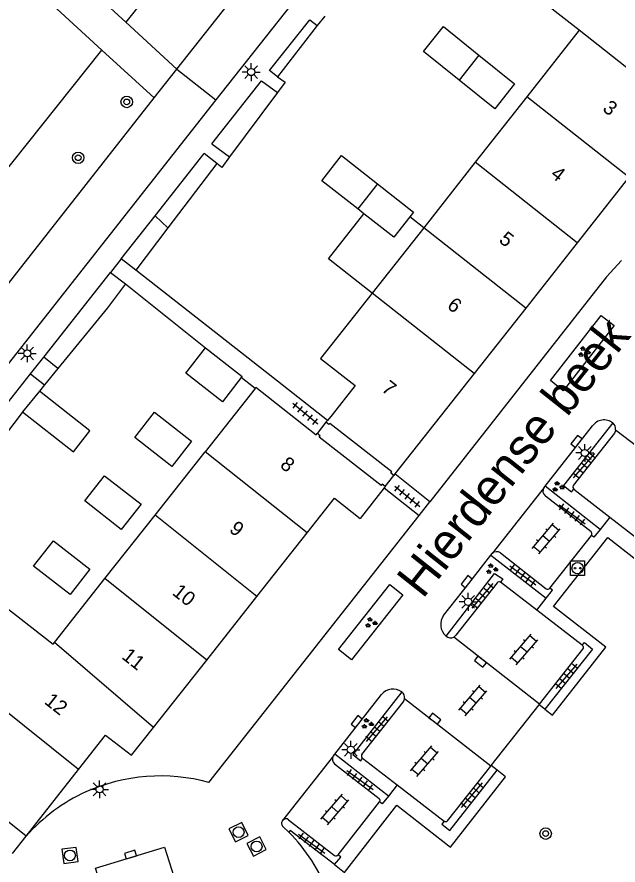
# Model space of a CAD drawing. Extents: x 131000 to 133013, y 393000 to 396501.
# Drawn here: x 131278.2 to 131320.1, y 395409.8 to 395468.8 of the extents above; entities that cross this region are included whole.
import ezdxf

# ---------------------------------------------------------------- set-up
doc = ezdxf.new("R2010")
doc.units = 0
for name, color, linetype in [('gg-afsc-erfafscheiding', 7, 'Continuous'), ('gg-afsc-muur', 7, 'Continuous'), ('gg-anno-huisnummerreeks BGT', 7, 'Continuous'), ('gg-anno-openbare ruimte label', 7, 'Continuous'), ('gg-bbg-bijgebouw', 7, 'Continuous'), ('gg-bbg-gedigitaliseerde bebouwing', 7, 'Continuous'), ('gg-bbg-gedigitaliseerde bijgebouw', 7, 'Continuous'), ('gg-bbg-hoofdgebouw', 7, 'Continuous'), ('gg-bbg-luifel en loopbrug', 7, 'Continuous'), ('gg-bbg-onder overbouw', 7, 'Continuous'), ('gg-bbg-pand overbouw', 7, 'Continuous'), ('gg-bbg-tussenscheiding', 7, 'Continuous'), ('gg-knt-verharding', 7, 'Continuous'), ('gg-knt-verharding nz', 7, 'Continuous'), ('gt-grn-groengrens', 7, 'Continuous'), ('gt-grn-weggrens', 7, 'Continuous'), ('gt-symb-boom', 7, 'Continuous'), ('gt-symb-groenvak', 7, 'Continuous'), ('gt-symb-klinker verharding', 7, 'Continuous'), ('gt-symb-kolk', 7, 'Continuous'), ('gt-symb-laadpunt elektrisch vervoer', 7, 'Continuous'), ('gt-symb-lichtmast', 7, 'Continuous'), ('gt-symb-rioolschacht', 7, 'Continuous'), ('gt-symb-tegel verharding', 7, 'Continuous')]:
    doc.layers.add(name, color=color, linetype=linetype)

# ---------------------------------------------------------------- blocks, each defined once
blk = doc.blocks.new('gt0-GRVAK')
at = {"layer": 'gt-symb-groenvak'}
for p, q in [((-0.11, 0.189), (-0.228, 0.24)), ((-0.182, 0.153), (0.088, 0.153)), ((-0.091, 0.211), (-0.156, 0.322)), ((-0.047, 0.214), (-0.047, 0.393)), ((-0.004, 0.211), (0.061, 0.322)), ((0.015, 0.189), (0.133, 0.24)), ((0.262, -0.052), (0.197, 0.059)), ((0.305, -0.049), (0.305, 0.13)), ((0.349, -0.052), (0.414, 0.059)), ((-0.245, -0.228), (-0.363, -0.177)), ((-0.318, -0.264), (-0.047, -0.264)), ((-0.226, -0.206), (-0.291, -0.095)), ((-0.183, -0.203), (-0.183, -0.024)), ((-0.139, -0.206), (-0.074, -0.095)), ((-0.12, -0.228), (-0.002, -0.177)), ((0.243, -0.074), (0.125, -0.023)), ((0.17, -0.11), (0.441, -0.11)), ((0.368, -0.074), (0.486, -0.023))]:
    blk.add_line(p, q, dxfattribs=at)
blk = doc.blocks.new('gt0-TEG1')
at = {"layer": 'gt-symb-tegel verharding'}
for p, q in [((-1.125, 0), (1.125, 0)), ((-0.9, -0.25), (-0.9, 0.25)), ((-0.45, -0.25), (-0.45, 0.25)), ((0, -0.25), (0, 0.25)), ((0.45, -0.25), (0.45, 0.25)), ((0.9, -0.25), (0.9, 0.25))]:
    blk.add_line(p, q, dxfattribs=at)
blk = doc.blocks.new('gt0-LMAST')
at = {"layer": 'gt-symb-lichtmast'}
for p, q in [((-0.005, 0.246), (-0.005, 0.621)), ((-0.182, 0.173), (-0.447, 0.438)), ((0.172, 0.173), (0.437, 0.438)), ((-0.255, -0.004), (-0.63, -0.004)), ((-0.182, -0.181), (-0.447, -0.446)), ((-0.005, -0.254), (-0.005, -0.629)), ((0.437, -0.446), (0.172, -0.181)), ((0.245, -0.004), (0.62, -0.004))]:
    blk.add_line(p, q, dxfattribs=at)
blk.add_circle((-0.005, -0.004), 0.25, dxfattribs=at)
blk = doc.blocks.new('gt0-LEV')
at = {"layer": 'gt-symb-laadpunt elektrisch vervoer'}
blk.add_lwpolyline([(-0.486, 0.501), (0.486, 0.501), (0.486, -0.499), (-0.486, -0.499)], close=True, dxfattribs=at)
for centre, radius in [((0, 0), 0.393), ((-0.186, 0), 0.0566), ((0.186, 0), 0.0566)]:
    blk.add_circle(centre, radius, dxfattribs=at)
blk = doc.blocks.new('gt0-KL1')
at = {"layer": 'gt-symb-klinker verharding'}
for p, q in [((-1.15, 0.3), (1.15, 0.3)), ((-1, -0.3), (-1, 0.3)), ((-0.5, 0.3), (-0.5, 0.45)), ((0, -0.3), (0, 0.3)), ((0.5, 0.3), (0.5, 0.45)), ((1, -0.3), (1, 0.3)), ((-1.15, -0.3), (1.15, -0.3)), ((-0.5, -0.45), (-0.5, -0.3)), ((0.5, -0.45), (0.5, -0.3))]:
    blk.add_line(p, q, dxfattribs=at)
blk = doc.blocks.new('gt0-KOLK')
at = {"layer": 'gt-symb-kolk'}
blk.add_lwpolyline([(0, 0), (0.375, 0), (0.375, 0.4), (-0.375, 0.4), (-0.375, 0), (0, 0)], dxfattribs=at)
blk = doc.blocks.new('gt0-BOOM')
at = {"layer": 'gt-symb-boom'}
for radius in [0.4, 0.2]:
    blk.add_circle((0, 0), radius, dxfattribs=at)
blk = doc.blocks.new('gt0-RS')
at = {"layer": 'gt-symb-rioolschacht'}
blk.add_lwpolyline([(-0.5, -0.5), (0.5, -0.5), (0.5, 0.5), (-0.5, 0.5)], close=True, dxfattribs=at)
blk.add_circle((0, 0), 0.375, dxfattribs=at)

msp = doc.modelspace()

# ---------------------------------------------------------------- linework, layer by layer
at = {"layer": 'gg-afsc-erfafscheiding'}
for p, q in [((131317.357, 395467.907), (131305.895, 395476.95)), ((131299.656, 395468.904), (131299.135, 395468.232)), ((131299.135, 395468.232), (131296.369, 395464.665)), ((131296.362, 395463.567), (131293.026, 395459.088)), ((131292.135, 395458.643), (131288.733, 395454.143)), ((131288.733, 395454.143), (131286.506, 395451.198)), ((131285.788, 395450.249), (131291.362, 395445.784)), ((131281.083, 395444.35), (131280.16, 395443.216)), ((131299.839, 395440.727), (131296.037, 395443.731)), ((131280.16, 395443.216), (131279.801, 395442.775))]:
    msp.add_line(p, q, dxfattribs=at)
for points in [[(131296.369, 395464.665), (131296.91, 395464.302), (131296.362, 395463.567)], [(131293.026, 395459.088), (131292.488, 395458.365), (131292.135, 395458.643)], [(131285.788, 395450.249), (131284.534, 395448.591), (131281.083, 395444.35)], [(131278.623, 395441.327), (131278.6, 395441.299), (131275.674, 395437.466)]]:
    msp.add_lwpolyline(points, dxfattribs=at)
at = {"layer": 'gg-afsc-muur'}
msp.add_line((131294.807, 395442.969), (131293.846, 395443.723), dxfattribs=at)
at = {"layer": 'gg-bbg-bijgebouw'}
for points in [[(131293.846, 395443.723), (131292.539, 395442.045), (131289.994, 395444.027), (131291.362, 395445.784)], [(131291.362, 395445.784), (131293.907, 395443.802), (131293.846, 395443.723)]]:
    msp.add_lwpolyline(points, dxfattribs=at)
at = {"layer": 'gg-bbg-gedigitaliseerde bebouwing'}
for p, q in [((131317.357, 395467.907), (131313.712, 395463.275)), ((131313.712, 395463.275), (131310.125, 395458.717)), ((131310.125, 395458.717), (131306.538, 395454.158)), ((131306.538, 395454.158), (131302.95, 395449.6)), ((131299.839, 395440.727), (131299.731, 395440.607)), ((131287.847, 395434.137), (131291.341, 395438.551)), ((131284.351, 395429.72), (131287.847, 395434.137)), ((131280.855, 395425.284), (131284.351, 395429.72))]:
    msp.add_line(p, q, dxfattribs=at)
for points in [[(131302.95, 395449.6), (131299.37, 395445.05), (131301.77, 395443.17), (131300.175, 395441.133), (131299.839, 395440.727)], [(131275.44, 395422.1), (131277.56, 395424.81), (131275.12, 395426.72), (131276.5, 395428.47), (131280.75, 395425.15), (131280.855, 395425.284)]]:
    msp.add_lwpolyline(points, dxfattribs=at)
at = {"layer": 'gg-bbg-gedigitaliseerde bijgebouw'}
for p, q in [((131302.379, 395455.136), (131301.96, 395455.465)), ((131279.801, 395442.775), (131278.623, 395441.327))]:
    msp.add_line(p, q, dxfattribs=at)
for points in [[(131309.005, 395464.44), (131306.53, 395466.43), (131307.91, 395468.17), (131310.385, 395466.17)], [(131310.385, 395466.17), (131312.86, 395464.17), (131311.48, 395462.45), (131309.005, 395464.44)], [(131301.96, 395455.465), (131299.46, 395457.43), (131300.82, 395459.2), (131303.325, 395457.225)], [(131303.325, 395457.225), (131305.83, 395455.25), (131305.571, 395454.919)], [(131305.571, 395454.919), (131304.46, 395453.5), (131302.379, 395455.136)], [(131278.623, 395441.327), (131282.163, 395438.541), (131283.317, 395440.007), (131279.801, 395442.775)], [(131286.43, 395439.555), (131287.812, 395441.318), (131290.386, 395439.3), (131289.004, 395437.537), (131286.43, 395439.555)], [(131285.496, 395433.146), (131282.962, 395435.133), (131284.339, 395436.888), (131286.873, 395434.901), (131285.496, 395433.146)], [(131283.32, 395430.37), (131281.95, 395428.61), (131279.4, 395430.59), (131280.78, 395432.35), (131283.32, 395430.37)]]:
    msp.add_lwpolyline(points, dxfattribs=at)
at = {"layer": 'gg-bbg-hoofdgebouw'}
for p, q in [((131326.209, 395460.923), (131317.357, 395467.907)), ((131320.818, 395457.669), (131317.228, 395453.113)), ((131317.228, 395453.113), (131313.638, 395448.556)), ((131313.638, 395448.556), (131310.048, 395444)), ((131310.048, 395444), (131304.54, 395437.009)), ((131294.807, 395442.969), (131291.341, 395438.551)), ((131304.54, 395437.009), (131304.461, 395436.909)), ((131303.784, 395436.044), (131302.113, 395433.911)), ((131303.852, 395436.13), (131303.784, 395436.044)), ((131294.936, 395428.485), (131298.433, 395432.915)), ((131291.439, 395424.055), (131294.936, 395428.485)), ((131287.732, 395419.359), (131291.439, 395424.055)), ((131278.874, 395411.79), (131282.512, 395416.423)), ((131277.93, 395410.588), (131278.874, 395411.79))]:
    msp.add_line(p, q, dxfattribs=at)
for points in [[(131294.807, 395442.969), (131294.869, 395443.047), (131299.055, 395439.742), (131299.122, 395439.828)], [(131298.433, 395432.915), (131300.337, 395435.327), (131302.113, 395433.911)], [(131282.512, 395416.423), (131284.397, 395418.824), (131286.205, 395417.424), (131287.732, 395419.359)]]:
    msp.add_lwpolyline(points, dxfattribs=at)
at = {"layer": 'gg-bbg-luifel en loopbrug'}
msp.add_line((131306.538, 395454.158), (131305.571, 395454.919), dxfattribs=at)
msp.add_lwpolyline([(131302.95, 395449.6), (131299.907, 395451.995), (131302.379, 395455.136)], dxfattribs=at)
at = {"layer": 'gg-bbg-onder overbouw'}
for points in [[(131304.461, 395436.909), (131304.257, 395437.069), (131304.324, 395437.156), (131300.003, 395440.534), (131299.936, 395440.447), (131299.731, 395440.607)], [(131303.852, 395436.13), (131303.647, 395436.29), (131303.585, 395436.212), (131299.264, 395439.579), (131299.332, 395439.666), (131299.122, 395439.828)]]:
    msp.add_lwpolyline(points, dxfattribs=at)
at = {"layer": 'gg-bbg-pand overbouw'}
for p, q in [((131299.731, 395440.607), (131299.122, 395439.828)), ((131303.852, 395436.13), (131304.461, 395436.909))]:
    msp.add_line(p, q, dxfattribs=at)
at = {"layer": 'gg-bbg-tussenscheiding'}
for p, q in [((131310.385, 395466.17), (131309.005, 395464.44)), ((131320.818, 395457.669), (131313.712, 395463.275)), ((131317.228, 395453.113), (131310.125, 395458.717)), ((131303.325, 395457.225), (131301.96, 395455.465)), ((131313.638, 395448.556), (131306.538, 395454.158)), ((131310.048, 395444), (131302.95, 395449.6)), ((131298.433, 395432.915), (131291.341, 395438.551)), ((131294.936, 395428.485), (131287.847, 395434.137)), ((131291.439, 395424.055), (131284.351, 395429.72)), ((131287.732, 395419.359), (131280.855, 395425.284)), ((131282.512, 395416.423), (131275.44, 395422.1)), ((131278.874, 395411.79), (131269.367, 395419.387))]:
    msp.add_line(p, q, dxfattribs=at)
at = {"layer": 'gg-knt-verharding'}
for p, q in [((131289.367, 395465.21), (131316.787, 395500)), ((131321.146, 395500), (131292.088, 395463.065)), ((131280.36, 395473.495), (131285.808, 395468.483)), ((131284.149, 395466.535), (131278.729, 395471.521)), ((131285.808, 395468.483), (131289.367, 395465.21)), ((131295.819, 395465.098), (131298.609, 395468.639)), ((131298.609, 395468.639), (131299.135, 395468.232)), ((131287.776, 395463.198), (131284.149, 395466.535)), ((131296.369, 395464.665), (131295.819, 395465.098)), ((131291.802, 395459.999), (131295.26, 395464.388)), ((131295.26, 395464.388), (131296.362, 395463.567)), ((131247.427, 395411.733), (131287.776, 395463.198)), ((131291.802, 395459.999), (131293.026, 395459.088)), ((131287.862, 395454.998), (131291.27, 395459.324)), ((131292.135, 395458.643), (131291.27, 395459.324)), ((131285.494, 395451.991), (131287.862, 395454.998)), ((131286.506, 395451.198), (131285.494, 395451.991)), ((131296.037, 395443.731), (131286.506, 395451.198)), ((131280.1, 395445.144), (131284.749, 395451.045)), ((131284.749, 395451.045), (131285.788, 395450.249)), ((131279.192, 395443.991), (131280.1, 395445.144)), ((131274.702, 395438.291), (131279.192, 395443.991)), ((131314.983, 395436.154), (131318.28, 395440.358)), ((131306.956, 395435.067), (131304.54, 395437.009)), ((131303.784, 395436.044), (131306.22, 395434.13)), ((131314.92, 395436.074), (131314.983, 395436.154)), ((131318.812, 395433.15), (131314.983, 395436.154)), ((131316.98, 395435.954), (131319.481, 395434.012)), ((131318.186, 395432.978), (131315.005, 395435.463)), ((131306.22, 395434.13), (131306.956, 395435.067)), ((131291.601, 395415.533), (131306.22, 395434.13)), ((131319.481, 395434.012), (131322.652, 395431.55)), ((131315.326, 395429.053), (131318.213, 395432.737)), ((131311.213, 395431.366), (131311.293, 395431.469)), ((131311.213, 395431.366), (131315.071, 395428.372)), ((131311.882, 395431.522), (131315.068, 395429.015)), ((131314.414, 395427.524), (131311.884, 395429.484)), ((131317.569, 395425.081), (131314.414, 395427.524)), ((131314.602, 395420.976), (131317.615, 395424.8)), ((131300.357, 395417.505), (131303.599, 395421.644)), ((131311.241, 395416.711), (131314.574, 395420.941)), ((131314.574, 395420.941), (131314.602, 395420.976)), ((131314.978, 395420.623), (131314.574, 395420.941)), ((131300.267, 395417.39), (131300.357, 395417.505)), ((131304.088, 395414.577), (131300.357, 395417.505)), ((131302.29, 395417.221), (131304.693, 395415.356)), ((131308.204, 395412.857), (131311.203, 395416.663)), ((131311.203, 395416.663), (131311.241, 395416.711)), ((131311.653, 395416.386), (131311.241, 395416.711)), ((131304.693, 395415.356), (131307.953, 395412.824)), ((131300.581, 395410.492), (131303.474, 395414.174)), ((131297.144, 395412.934), (131300.329, 395410.45)), ((131296.77, 395412.446), (131297.165, 395412.063))]:
    msp.add_line(p, q, dxfattribs=at)
for points in [[(131292.088, 395463.065), (131249.91, 395409.452), (131246.125, 395404.765)], [(131320.3, 395451.88), (131319.255, 395450.741), (131306.956, 395435.067)], [(131318.895, 395448.058), (131319.803, 395447.34), (131316.233, 395442.808), (131315.354, 395443.522), (131318.895, 395448.058)], [(131319.697, 395440.562), (131316.268, 395436.214), (131316.833, 395435.768), (131316.98, 395435.954)], [(131319.893, 395440.094), (131319.866, 395439.976), (131319.81, 395439.864), (131316.929, 395436.198), (131316.921, 395436.068), (131316.98, 395435.954)], [(131318.812, 395433.15), (131318.382, 395432.604), (131318.213, 395432.737)], [(131307.927, 395427.158), (131309.685, 395429.387), (131311.213, 395431.366)], [(131308.094, 395425.724), (131311.475, 395430.085), (131312.035, 395429.707), (131311.884, 395429.484)], [(131304.193, 395429.318), (131305.079, 395428.605), (131301.524, 395424.075), (131300.606, 395424.795), (131304.193, 395429.318)], [(131311.657, 395429.43), (131308.775, 395425.792), (131308.709, 395425.713), (131308.626, 395425.652)], [(131315.071, 395428.372), (131315.496, 395428.921), (131315.326, 395429.053)], [(131317.569, 395425.081), (131317.719, 395425.266), (131318.277, 395424.812), (131314.978, 395420.623)], [(131305.01, 395421.838), (131301.601, 395417.464), (131302.154, 395417.042), (131302.29, 395417.221)], [(131302.236, 395417.469), (131305.112, 395421.109), (131305.178, 395421.226), (131305.212, 395421.357)], [(131300.336, 395416.817), (131303.452, 395414.403), (131303.498, 395414.289), (131303.474, 395414.174)], [(131307.953, 395412.824), (131307.8, 395412.633), (131308.354, 395412.189), (131311.653, 395416.386)], [(131304.088, 395414.577), (131303.647, 395414.034), (131303.474, 395414.174)], [(131300.328, 395409.804), (131297.25, 395412.174), (131297.165, 395412.063)], [(131300.328, 395409.804), (131300.775, 395410.325), (131300.581, 395410.492)]]:
    msp.add_lwpolyline(points, dxfattribs=at)
for centre, radius, start, end in [((131319.085, 395439.79), 0.985, 51.5791, 144.80563), ((131319.374, 395440.152), 0.522, 353.65386, 51.79434), ((131315.272, 395435.812), 0.439, 143.29572, 232.54416), ((131318.058, 395432.842), 0.187, 326.07129, 46.71346), ((131311.622, 395431.114), 0.484, 57.5039, 132.7797), ((131311.803, 395429.319), 0.184, 63.93154, 142.83071), ((131315.171, 395429.213), 0.223, 242.55504, 314.20231), ((131308.768, 395426.529), 1.05, 143.20706, 230.07814), ((131308.407, 395426.036), 0.442, 224.9157, 299.66933), ((131317.456, 395424.918), 0.198, 323.29403, 55.29981), ((131304.408, 395420.991), 1.039, 54.57171, 141.08545), ((131304.693, 395421.422), 0.523, 352.87785, 52.68291), ((131302.405, 395417.376), 0.193, 151.23514, 233.33277), ((131300.628, 395417.143), 0.438, 145.62358, 228.10928), ((131288.246, 395403.12), 12.858, 74.8745, 113.96479), ((131288.323, 395403.396), 12.638, 114.79228, 138.38424), ((131296.961, 395412.688), 0.308, 141.22797, 231.62586), ((131296.96, 395412.686), 0.309, 53.47269, 140.81068), ((131308.058, 395412.997), 0.202, 238.67857, 316.30134), ((131288.354, 395403.379), 12.371, 21.07321, 44.58572), ((131300.433, 395410.603), 0.185, 235.6943, 323.23034)]:
    msp.add_arc(centre, radius, start, end, dxfattribs=at)
at = {"layer": 'gg-knt-verharding nz'}
for p, q in [((131319.893, 395440.094), (131325.919, 395435.387)), ((131314.92, 395436.074), (131311.293, 395431.469)), ((131314.602, 395420.976), (131308.626, 395425.652)), ((131311.203, 395416.663), (131305.212, 395421.357)), ((131300.267, 395417.39), (131296.721, 395412.881))]:
    msp.add_line(p, q, dxfattribs=at)
msp.add_lwpolyline([(131284.228, 395407.463), (131284.357, 395407.504), (131283.713, 395409.548), (131288.509, 395411.015), (131289.161, 395408.987), (131289.289, 395409.027)], dxfattribs=at)
at = {"layer": 'gt-grn-groengrens'}
for p, q in [((131349.492, 395547.974), (131285.808, 395468.483)), ((131226.503, 395394.159), (131284.149, 395466.535)), ((131287.862, 395454.998), (131288.733, 395454.143)), ((131281.083, 395444.35), (131280.1, 395445.144)), ((131279.192, 395443.991), (131280.16, 395443.216)), ((131319.481, 395434.012), (131318.812, 395433.15)), ((131314.414, 395427.524), (131315.071, 395428.372)), ((131304.693, 395415.356), (131304.088, 395414.577)), ((131300.328, 395409.804), (131301.02, 395409.263))]:
    msp.add_line(p, q, dxfattribs=at)
for points in [[(131314.978, 395420.623), (131315.504, 395420.212), (131319.211, 395424.959), (131315.572, 395427.777), (131319.346, 395432.593), (131323.189, 395429.582), (131327.095, 395434.566), (131326.368, 395435.135)], [(131301.02, 395409.263), (131304.67, 395413.937), (131308.408, 395411.018), (131312.242, 395415.926), (131311.653, 395416.386)]]:
    msp.add_lwpolyline(points, dxfattribs=at)
at = {"layer": 'gt-grn-weggrens'}
for p, q in [((131287.776, 395463.198), (131289.367, 395465.21)), ((131289.367, 395465.21), (131292.088, 395463.065)), ((131285.494, 395451.991), (131284.749, 395451.045))]:
    msp.add_line(p, q, dxfattribs=at)

# ---------------------------------------------------------------- block references
at = {"layer": 'gt-symb-boom'}
for p in [(131285.878, 395462.92), (131282.497, 395459.032), (131315.026, 395411.966)]:
    msp.add_blockref('gt0-BOOM', p, dxfattribs=at)
at = {"layer": 'gt-symb-groenvak'}
for p in [(131317.674, 395445.508), (131315.87, 395436.12), (131311.262, 395430.391), (131302.855, 395426.655), (131302.606, 395419.618)]:
    msp.add_blockref('gt0-GRVAK', p, dxfattribs=at)
at = {"layer": 'gt-symb-klinker verharding'}
for p, rotation in [((131315.061, 395432.508), 49.38006045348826), ((131313.504, 395424.787), 49.38006045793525), ((131309.954, 395421.237), 49.38006045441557), ((131306.592, 395417.003), 49.38006045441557), ((131300.365, 395413.64), 49.380060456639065)]:
    msp.add_blockref('gt0-KL1', p, dxfattribs=dict(at, rotation=rotation))
at = {"layer": 'gt-symb-kolk'}
for p, rotation in [((131317.326, 395439.157), 52.03584341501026), ((131309.685, 395429.387), 51.74850421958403), ((131310.612, 395424.098), 141.96152285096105), ((131302.031, 395419.642), 51.932511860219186), ((131307.194, 395419.808), -38.02079213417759), ((131286.188, 395410.311), 16.883205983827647)]:
    msp.add_blockref('gt0-KOLK', p, dxfattribs=dict(at, rotation=rotation))
at = {"layer": 'gt-symb-laadpunt elektrisch vervoer'}
msp.add_blockref('gt0-LEV', (131317.247, 395430.45), dxfattribs=at)
at = {"layer": 'gt-symb-lichtmast'}
for p in [(131294.538, 395465.006), (131278.965, 395445.415), (131317.752, 395438.476), (131309.637, 395428.111), (131301.476, 395417.807), (131283.996, 395415.052)]:
    msp.add_blockref('gt0-LMAST', p, dxfattribs=at)
at = {"layer": 'gt-symb-rioolschacht'}
for p, rotation in [((131293.662, 395412.065), -63.247283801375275), ((131294.915, 395411.07), -62.82141117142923), ((131281.927, 395410.446), 7.437322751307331)]:
    msp.add_blockref('gt0-RS', p, dxfattribs=dict(at, rotation=rotation))
at = {"layer": 'gt-symb-tegel verharding'}
for p, rotation in [((131298.299, 395441.224), -39.563508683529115), ((131317.704, 395437.592), 49.38006045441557), ((131305.398, 395435.456), -38.74927691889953), ((131316.866, 395434.19), -36.01052540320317), ((131313.441, 395429.955), -36.010525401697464), ((131310.639, 395428.523), 49.38006045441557), ((131316.493, 395422.919), 49.380060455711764), ((131303.291, 395419.245), 49.38006045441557), ((131302.108, 395415.695), -36.010525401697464), ((131309.892, 395414.637), 49.38006045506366), ((131298.746, 395411.274), -36.01052540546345)]:
    msp.add_blockref('gt0-TEG1', p, dxfattribs=dict(at, rotation=rotation))

# ---------------------------------------------------------------- texts
at = {"layer": 'gg-anno-huisnummerreeks BGT'}
for s, rotation, p in [('3', 321.8, (131318.922, 395462.352)), ('4', 321.7, (131315.303, 395457.761)), ('5', 321.8, (131311.714, 395453.203)), ('6', 321.7, (131308.1, 395448.619)), ('7', 321.7, (131303.541, 395442.833)), ('8', 321.7, (131296.478, 395437.522)), ('9', 321.7, (131292.944, 395433.046)), ('10', 321.7, (131288.982, 395428.653)), ('11', 321.7, (131285.468, 395424.202)), ('12', 321.9, (131280.083, 395421.065))]:
    msp.add_text(s, height=1, rotation=rotation, dxfattribs=at).set_placement(p)
at = {"layer": 'gg-anno-openbare ruimte label'}
msp.add_text('Hierdense beek', height=2.5, rotation=51.6, dxfattribs=at).set_placement((131306.466, 395428.254))

doc.saveas('drawing.dxf')
